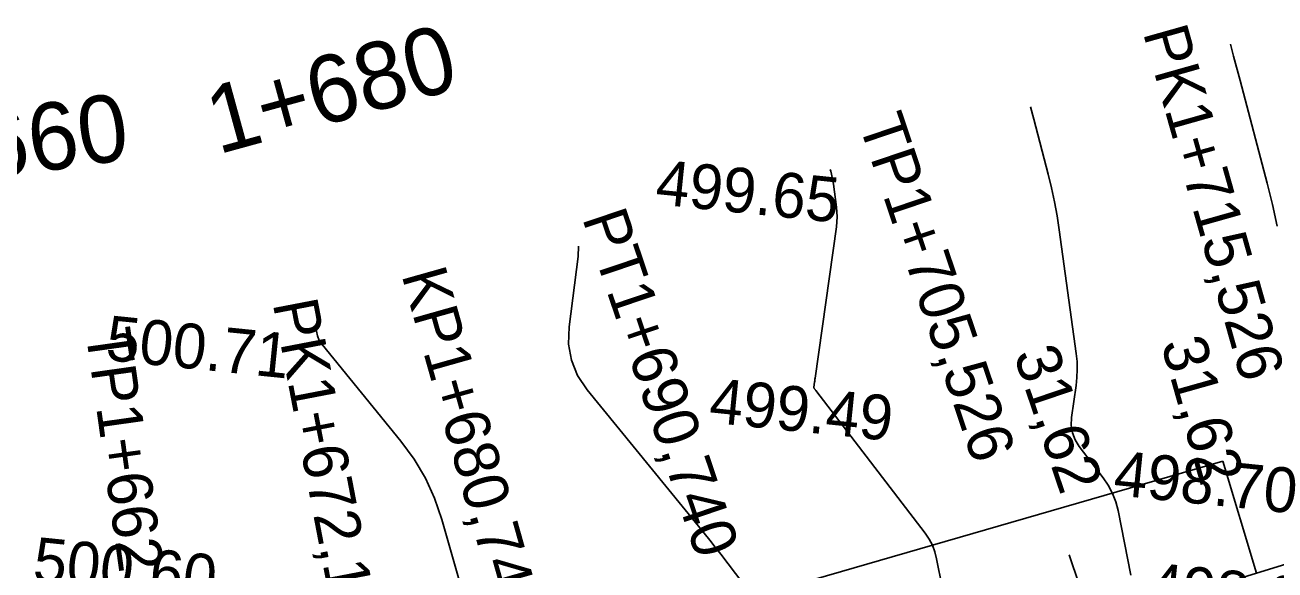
# Model space of a CAD drawing. Extents: x -636600 to -628587, y -1090963 to -1085869.
# Drawn here: x -629181.2 to -629125.4, y -1088526.6 to -1088502.3 of the extents above; entities that cross this region are included whole.
import ezdxf

# ---------------------------------------------------------------- set-up
doc = ezdxf.new("R2010")
doc.units = 0
for name, color, linetype in [('01_PARCELY_NÁVRH_PC', 7, 'Continuous'), ('42', 7, 'Continuous'), ('Ex_Major Contours', 7, 'Continuous'), ('Ex_Minor Contours', 7, 'Continuous'), ('HEKTOMETRY20', 7, 'Continuous'), ('HL_BODY', 7, 'Continuous'), ('koty_vše', 7, 'Continuous'), ('POLOMERY', 7, 'Continuous')]:
    doc.layers.add(name, color=color, linetype=linetype)

msp = doc.modelspace()

# ---------------------------------------------------------------- linework, layer by layer
at = {"layer": '01_PARCELY_NÁVRH_PC'}
msp.add_lwpolyline([(-629055.129, -1088521.456), (-629116.118, -1088523.665), (-629152.065, -1088534.732), (-629167.588, -1088540.466), (-629217.303, -1088549.415), (-629247.159, -1088555.344), (-629319.582, -1088574.238), (-629360.855, -1088581.033)], dxfattribs=at)
at = {"layer": '42'}
for p, q in [((-629153.359, -1088529.192), (-629127.756, -1088521.794)), ((-629127.756, -1088521.794), (-629126.245, -1088526.783))]:
    msp.add_line(p, q, dxfattribs=at)
at = {"layer": 'Ex_Major Contours'}
msp.add_lwpolyline([(-629156.486, -1088512.207), (-629156.504, -1088512.668), (-629156.903, -1088515.811), (-629156.928, -1088516.575), (-629156.802, -1088517.296), (-629156.527, -1088517.974), (-629156.101, -1088518.609), (-629151.13, -1088524.696), (-629150.879, -1088525.005), (-629150.631, -1088525.317), (-629150.385, -1088525.63), (-629150.142, -1088525.945), (-629148.832, -1088527.657)], dxfattribs=at)
at = {"layer": 'Ex_Minor Contours'}
for points in [[(-629125.326, -1088511.313), (-629125.532, -1088510.357), (-629125.769, -1088509.406), (-629126.984, -1088504.815), (-629127.269, -1088503.734), (-629127.408, -1088503.204)], [(-629131.849, -1088526.871), (-629132.424, -1088524), (-629132.527, -1088523.604), (-629132.672, -1088523.228), (-629132.859, -1088522.871), (-629133.089, -1088522.534), (-629134.157, -1088521.139), (-629134.342, -1088520.843), (-629134.461, -1088520.531), (-629134.511, -1088520.2), (-629134.495, -1088519.852), (-629134.293, -1088518.423), (-629134.255, -1088518.066), (-629134.242, -1088517.709), (-629134.253, -1088517.352), (-629134.29, -1088516.994), (-629135.042, -1088511.479), (-629135.137, -1088510.854), (-629135.251, -1088510.232), (-629135.384, -1088509.614), (-629135.537, -1088509), (-629136.185, -1088506.551), (-629136.332, -1088505.995)], [(-629145.255, -1088508.785), (-629145.235, -1088508.86), (-629145.199, -1088509.004), (-629145.168, -1088509.149), (-629145.141, -1088509.295), (-629145.119, -1088509.441), (-629144.979, -1088510.463), (-629144.957, -1088510.682), (-629144.95, -1088510.901), (-629144.958, -1088511.12), (-629144.981, -1088511.339), (-629145.934, -1088518.089), (-629145.94, -1088518.133), (-629145.946, -1088518.177), (-629145.952, -1088518.221), (-629145.957, -1088518.265), (-629145.987, -1088518.5), (-629145.988, -1088518.515), (-629145.985, -1088518.529), (-629145.98, -1088518.542), (-629145.972, -1088518.554), (-629145.933, -1088518.601), (-629145.924, -1088518.613), (-629145.914, -1088518.624), (-629145.905, -1088518.636), (-629145.896, -1088518.648), (-629141.026, -1088525.01), (-629140.848, -1088525.271), (-629140.704, -1088525.546), (-629140.592, -1088525.836), (-629140.513, -1088526.142), (-629140.262, -1088527.392)], [(-629168.071, -1088515.109), (-629168.155, -1088515.77), (-629168.163, -1088515.995), (-629168.126, -1088516.208), (-629168.044, -1088516.408), (-629167.919, -1088516.595), (-629164.403, -1088520.901), (-629163.812, -1088521.702), (-629163.312, -1088522.551), (-629162.901, -1088523.446), (-629162.58, -1088524.388), (-629161.001, -1088529.905)]]:
    msp.add_lwpolyline(points, dxfattribs=at)
at = {"layer": 'HL_BODY'}
msp.add_lwpolyline([(-629131.413, -1088535.451), (-629134.608, -1088525.975)], dxfattribs=at)
at = {"layer": 'POLOMERY'}
msp.add_lwpolyline([(-629131.413, -1088535.451), (-629134.608, -1088525.975)], dxfattribs=at)

# ---------------------------------------------------------------- texts
at = {"layer": 'HEKTOMETRY20'}
for s, rotation, p in [('1+680', 15.3448, (-629172.56, -1088508.124)), ('1+660', 8.0094, (-629187.566, -1088509.889))]:
    msp.add_text(s, height=3, rotation=rotation, dxfattribs=at).set_placement(p)
at = {"layer": 'HL_BODY'}
for s, rotation, p in [('PK1+715,526', 285.7687, (-629131.322, -1088502.68)), ('TP1+705,526', 288.6335, (-629144.009, -1088506.7)), ('PT1+690,740', 288.6335, (-629156.334, -1088510.95)), ('KP1+680,740', 285.7687, (-629164.386, -1088513.477)), ('PK1+672,197', 280.8742, (-629170.125, -1088514.748)), ('TP1+662,197', 278.0094, (-629178.472, -1088516.001))]:
    msp.add_text(s, height=2, rotation=rotation, dxfattribs=at).set_placement(p)
at = {"layer": 'koty_vše'}
for s, p in [('499.65', (-629153.099, -1088510.331)), ('500.71', (-629177.617, -1088517.278)), ('499.49', (-629150.708, -1088520.064)), ('498.70', (-629132.674, -1088523.302)), ('500.60', (-629180.865, -1088527.159)), ('498.67', (-629131.132, -1088528.295))]:
    msp.add_text(s, height=2, rotation=354.1727, dxfattribs=at).set_placement(p)
at = {"layer": 'POLOMERY'}
for rotation, p in [(285.7687, (-629130.523, -1088516.546)), (288.6335, (-629137.097, -1088517.027))]:
    msp.add_text('31,62', height=2, rotation=rotation, dxfattribs=at).set_placement(p)

doc.saveas('drawing.dxf')
